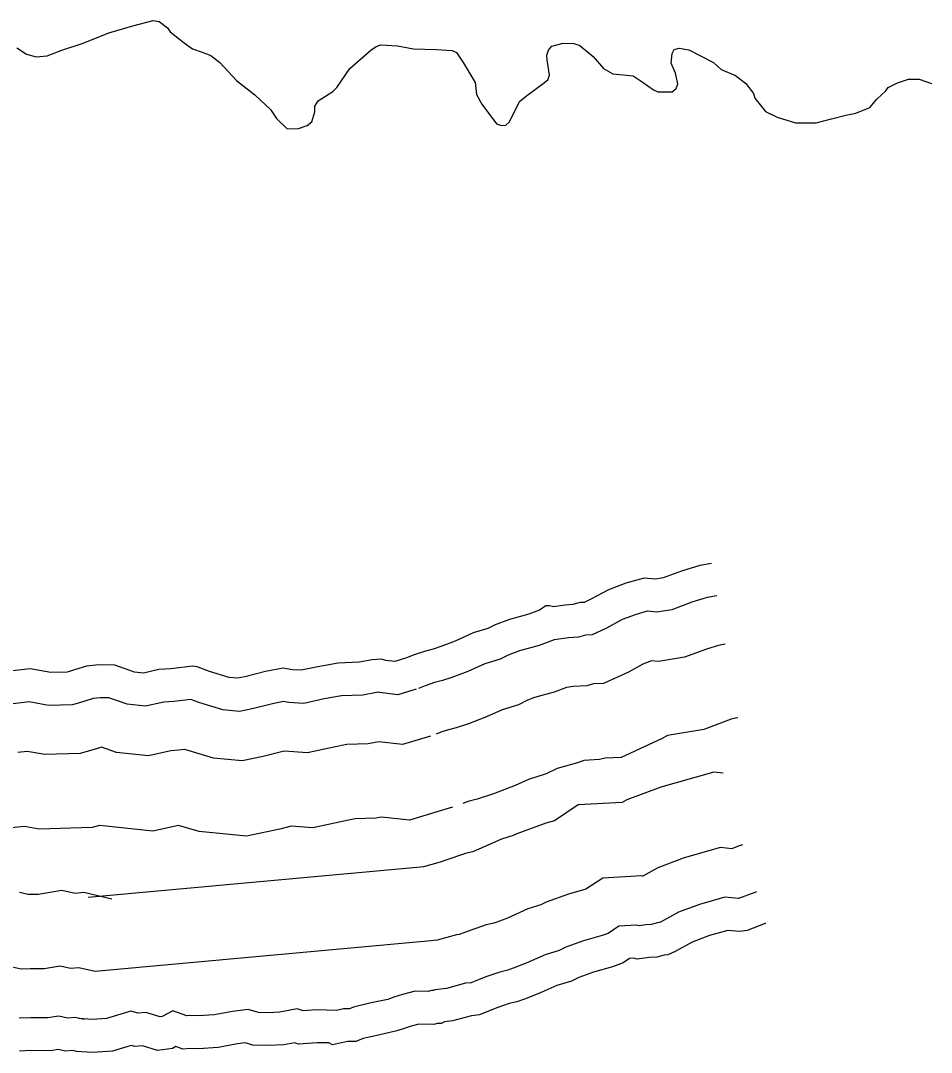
# Model space of a CAD drawing. Extents: x 5197761 to 5514561, y 1890130 to 2080942.
# Drawn here: x 5489085 to 5490770, y 2001516 to 2003425 of the extents above; entities that cross this region are included whole.
import ezdxf

# ---------------------------------------------------------------- set-up
doc = ezdxf.new("R2010")
doc.units = 0
for name, color, linetype in [('Exist Hydrographic Buffer Line', 7, 'Continuous'), ('Exist Hydrographic Creek Single Shore', 7, 'Continuous'), ('Exist Hydrographic River Shore', 7, 'Continuous')]:
    doc.layers.add(name, color=color, linetype=linetype)

msp = doc.modelspace()

# ---------------------------------------------------------------- linework, layer by layer
at = {"layer": 'Exist Hydrographic Buffer Line'}
for points in [[(5490373.2, 2002360.7), (5490355.2, 2002357.6), (5490326.9, 2002349.2), (5490289.7, 2002335.3), (5490261.8, 2002330.7), (5490243.9, 2002332.4), (5490223.7, 2002326.7), (5490197.8, 2002317), (5490168.6, 2002301), (5490142.1, 2002288.6), (5490130.1, 2002288.2), (5490117.2, 2002284.4), (5490098.5, 2002283.4), (5490072.2, 2002279.7), (5490044, 2002269.1), (5490008.2, 2002259.2), (5489986.8, 2002251.4), (5489972.1, 2002244), (5489943.6, 2002235.2), (5489912.3, 2002221.1), (5489882.7, 2002209.8), (5489865.4, 2002204), (5489850.9, 2002200.4), (5489833.6, 2002194.6), (5489820.9, 2002189.7)], [(5490388.5, 2002271.3), (5490375.9, 2002269.1), (5490355.8, 2002263.1), (5490313.3, 2002247.2), (5490265, 2002239.2), (5490252, 2002240.5), (5490251.9, 2002240.4), (5490235.8, 2002234.4), (5490209.7, 2002220), (5490163.6, 2002198.5), (5490144.6, 2002197.9), (5490132.7, 2002194.4), (5490107.2, 2002193), (5490094.7, 2002191.3), (5490072.2, 2002182.7), (5490035.9, 2002172.7), (5490022.8, 2002167.9), (5490006, 2002159.5), (5489975.7, 2002150.2), (5489947.1, 2002137.3), (5489913.4, 2002124.4), (5489890.8, 2002116.8), (5489876.3, 2002113.2), (5489864.4, 2002109.2), (5489853.5, 2002105)], [(5489816.8, 2002188.3), (5489783.1, 2002177.9), (5489749.1, 2002181.8), (5489746.9, 2002182.4), (5489743.6, 2002182.1), (5489717.9, 2002177.4), (5489678.8, 2002176), (5489646.7, 2002170.1), (5489608.8, 2002161.9), (5489581.1, 2002163.7), (5489571.5, 2002165.2), (5489551.1, 2002161.4), (5489513.5, 2002152), (5489489.9, 2002147.1), (5489459.4, 2002150), (5489414.5, 2002163.5), (5489400, 2002169.1), (5489368.7, 2002165.6), (5489349.7, 2002164.3), (5489315.9, 2002156.6), (5489282.4, 2002160.2), (5489248.4, 2002172.1), (5489233, 2002172.4), (5489219.1, 2002170.8), (5489201.9, 2002165.7), (5489180.9, 2002159.5), (5489136.6, 2002158), (5489100.6, 2002164.6), (5489071, 2002161.4)], [(5490411.7, 2002135.5), (5490407.3, 2002134.8), (5490399.7, 2002132.5), (5490348.9, 2002113.6), (5490281.6, 2002102.4), (5490272, 2002097.1), (5490196.3, 2002061.8), (5490166.6, 2002060.8), (5490156.2, 2002057.8), (5490126.7, 2002056.2), (5490115, 2002051.7), (5490077.8, 2002041.4), (5490077.4, 2002041.3), (5490057.5, 2002031.3), (5490024.4, 2002021.1), (5490000, 2002010.1), (5489960, 2001994.8), (5489929.5, 2001984.5), (5489914.8, 2001980.9), (5489911.1, 2001979.7), (5489903.1, 2001976.6)], [(5489843.4, 2002101.5), (5489791.7, 2002085.7), (5489747.7, 2002090.6), (5489727.7, 2002087), (5489688.7, 2002085.6), (5489664.5, 2002081.2), (5489615.5, 2002070.6), (5489573.5, 2002073.3), (5489570.3, 2002072.7), (5489533.7, 2002063.6), (5489495, 2002055.5), (5489441.9, 2002060.5), (5489388.7, 2002076.5), (5489376.8, 2002075.2), (5489362.9, 2002074.3), (5489321.3, 2002064.8), (5489262.3, 2002071.1), (5489234.8, 2002080.8), (5489227.5, 2002078.7), (5489195.3, 2002069.2), (5489129.8, 2002067.1), (5489097.3, 2002073), (5489080.1, 2002071.1)], [(5490384.4, 2002032.8), (5490367.2, 2002034.5), (5490269.6, 2002007.2), (5490206.2, 2001983.3), (5490197.9, 2001978.8), (5490116.6, 2001973.9), (5490072.9, 2001944.9), (5490056.4, 2001940.3), (5490002.9, 2001920.8), (5489996.1, 2001917.4), (5489974.8, 2001910.9), (5489932.8, 2001892), (5489921.1, 2001887.5), (5489907.8, 2001884.2), (5489869.8, 2001871.4), (5489861.1, 2001868.1), (5489830.3, 2001859.5), (5489824.6, 2001858.9), (5489210.2, 2001802.7)], [(5489883.7, 2001969.9), (5489804.7, 2001945.6), (5489752.4, 2001951.5), (5489742.4, 2001949.7), (5489703.7, 2001948.4), (5489691.4, 2001946.1), (5489625.8, 2001931.9), (5489585.4, 2001934.6), (5489564.3, 2001929.3), (5489502.7, 2001916.5), (5489415.4, 2001924.7), (5489377, 2001936.2), (5489329.4, 2001925.4), (5489231.8, 2001935.9), (5489231.1, 2001936.2), (5489217.3, 2001932.1), (5489119.6, 2001928.9), (5489092.3, 2001933.9), (5489035.8, 2001928.7)], [(5490420.3, 2001899.9), (5490414.3, 2001898.1), (5490400.6, 2001893), (5490379.6, 2001895), (5490312.5, 2001876.2), (5490263.8, 2001857.9), (5490235.9, 2001842.5), (5490235.9, 2001842.5), (5490235.7, 2001842.5), (5490234, 2001843), (5490161.9, 2001838.7), (5490130.8, 2001818), (5490098.4, 2001809), (5490057.5, 2001794.2), (5490047.6, 2001789.2), (5490023.5, 2001781.8), (5489985.7, 2001764.7), (5489965.8, 2001757.2), (5489960.7, 2001755.4), (5489946.3, 2001751.9), (5489916.5, 2001741.9), (5489896.2, 2001734), (5489891.4, 2001733.6), (5489855.9, 2001723.7), (5489837.9, 2001721.9), (5489222.7, 2001665.6)], [(5489253.7, 2001799.8), (5489202.1, 2001811.7), (5489185.9, 2001810.2), (5489161.3, 2001815.5), (5489117.7, 2001808.4), (5489100.7, 2001808.5), (5489099.3, 2001808.4), (5489083, 2001812.2)], [(5490446.3, 2001812.9), (5490443.2, 2001812), (5490413.2, 2001800.8), (5490412.4, 2001800.7), (5490387.8, 2001803.1), (5490340.7, 2001789.9), (5490301.8, 2001775.3), (5490268.6, 2001757), (5490268.2, 2001756.8), (5490265.6, 2001756.7), (5490251.3, 2001752.5), (5490241.6, 2001752), (5490229.5, 2001750.3), (5490224.8, 2001751.6), (5490191.7, 2001749.6), (5490171.7, 2001736.3), (5490161.1, 2001732.3), (5490126.1, 2001722.6), (5490093.5, 2001710.7), (5490081.5, 2001704.7), (5490055.5, 2001696.7), (5490020.5, 2001680.9), (5489996.5, 2001671.8), (5489986.2, 2001668.3), (5489971.7, 2001664.7), (5489947.3, 2001656.5), (5489923.9, 2001647.5), (5489918.4, 2001645), (5489907.9, 2001644), (5489872.7, 2001634.2), (5489851.5, 2001632.1), (5489849, 2001630.8), (5489845.3, 2001630.9), (5489839, 2001628.5), (5489814.7, 2001629.3), (5489791.3, 2001623), (5489775.6, 2001618.3), (5489764.2, 2001614.1), (5489733.6, 2001607.5), (5489701, 2001599.8), (5489693.3, 2001596.8), (5489682.6, 2001596.6), (5489669.6, 2001593.9), (5489669.4, 2001593.9), (5489632.3, 2001594.7), (5489607.5, 2001593.1), (5489596.6, 2001596.8), (5489564.8, 2001590.4), (5489542.5, 2001589.4), (5489524.8, 2001589.8), (5489506.2, 2001595.7), (5489477.2, 2001592), (5489442.8, 2001585.7), (5489413.8, 2001583.6), (5489398.2, 2001584.5), (5489392.7, 2001583.9), (5489366.7, 2001593), (5489346.9, 2001582.2), (5489343.3, 2001581.7), (5489316.9, 2001589.7), (5489302.2, 2001588.5), (5489288.9, 2001592.3), (5489243.9, 2001578.8), (5489217.7, 2001577), (5489192.6, 2001578.6)], [(5489222.7, 2001665.6), (5489192.5, 2001672.6), (5489177.5, 2001671.2), (5489158, 2001675.4), (5489128.4, 2001670.6), (5489102.5, 2001670.8), (5489085.9, 2001670.2), (5489069.5, 2001674)], [(5489202.4, 2001577.2), (5489186.2, 2001580.9), (5489172, 2001579.7), (5489155.8, 2001583.1), (5489135.5, 2001579.8), (5489103.7, 2001580), (5489082.5, 2001579.3)]]:
    msp.add_lwpolyline(points, dxfattribs=at)
at = {"layer": 'Exist Hydrographic Creek Single Shore'}
msp.add_lwpolyline([(5489078.1, 2003375.3), (5489095.8, 2003363.1), (5489113.6, 2003358.4), (5489134.1, 2003360.2), (5489161, 2003370.7), (5489201, 2003383.6), (5489248.3, 2003402.8), (5489292.6, 2003415.8), (5489330.2, 2003425.4), (5489341.2, 2003423.9), (5489356.8, 2003412.3), (5489361.5, 2003404.9), (5489387.6, 2003384.1), (5489402.7, 2003373.2), (5489420.6, 2003367.2), (5489437, 2003360.8), (5489453.6, 2003347.6), (5489484.6, 2003314.9), (5489518.6, 2003287.9), (5489547.1, 2003261.2), (5489558.4, 2003244.4), (5489578.3, 2003225.1), (5489598.8, 2003225.5), (5489615.4, 2003231.2), (5489623.6, 2003237.9), (5489629.5, 2003256.9), (5489629.1, 2003267.2), (5489635.5, 2003277.1), (5489662.8, 2003294.3), (5489670.3, 2003301.4), (5489693.9, 2003337.1), (5489732.9, 2003370.7), (5489742.7, 2003377.6), (5489751.1, 2003380.3), (5489782.3, 2003378.7), (5489812, 2003373.3), (5489854.5, 2003372.1), (5489883.2, 2003369.9), (5489891.4, 2003366.7), (5489903.5, 2003347.8), (5489926, 2003310.8), (5489928.1, 2003288.9), (5489938.1, 2003270.6), (5489965.6, 2003234.5), (5489974.4, 2003231.3), (5489982.8, 2003231.7), (5489989.4, 2003238.1), (5490007.7, 2003275.6), (5490021, 2003286.5), (5490051.7, 2003309.2), (5490060.6, 2003315.8), (5490063.2, 2003324.4), (5490059.1, 2003353), (5490058.3, 2003361.4), (5490061.4, 2003370.9), (5490067.9, 2003377.9), (5490088.9, 2003383.6), (5490108.7, 2003382.9), (5490119.6, 2003379.6), (5490144.2, 2003358.8), (5490163.3, 2003336.5), (5490180.5, 2003327.2), (5490218.2, 2003323.3), (5490234.6, 2003312), (5490256, 2003297.2), (5490263.8, 2003293.8), (5490290.6, 2003293.5), (5490297.6, 2003299.5), (5490300.9, 2003308.3), (5490296.4, 2003328.2), (5490288.4, 2003346.7), (5490290.2, 2003364.6), (5490294.1, 2003372), (5490303.3, 2003374.5), (5490321, 2003371.5), (5490366.9, 2003348), (5490380.8, 2003335.2), (5490407.5, 2003323.6), (5490426.8, 2003309.2), (5490440.9, 2003290.6), (5490443, 2003282), (5490462.9, 2003257.5), (5490484.6, 2003246.5), (5490518.8, 2003236.5), (5490557, 2003236.1), (5490584.9, 2003243.8), (5490611.5, 2003250.5), (5490630, 2003254.2), (5490656.2, 2003264.5), (5490669.1, 2003280.3), (5490684.9, 2003294.6), (5490689.9, 2003301.8), (5490707.5, 2003310.5), (5490727.4, 2003316.9), (5490747.5, 2003317.3), (5490769.8, 2003308.9)], dxfattribs=at)
at = {"layer": 'Exist Hydrographic River Shore'}
for points in [[(5490362.9, 2002420.6), (5490341.3, 2002416.9), (5490307.6, 2002406.8), (5490274, 2002394.3), (5490259.7, 2002391.9), (5490238.4, 2002393.9), (5490204.8, 2002384.5), (5490172.4, 2002372.3), (5490141.2, 2002355.2), (5490127.7, 2002348.9), (5490120.4, 2002348.7), (5490106.8, 2002344.7), (5490092.6, 2002343.9), (5490070.8, 2002340.9), (5490063.7, 2002342.7), (5490056.8, 2002342.3), (5490044.7, 2002334.3), (5490025.1, 2002326.9), (5489989.7, 2002317.1), (5489962.7, 2002307.3), (5489949.4, 2002300.6), (5489922.1, 2002292.2), (5489888.9, 2002277.2), (5489862.1, 2002267), (5489848.3, 2002262.3), (5489833.9, 2002258.8), (5489813, 2002251.7), (5489799, 2002246.3)], [(5489799, 2002246.3), (5489777.4, 2002239.7), (5489760.6, 2002241.6), (5489752.4, 2002243.9), (5489735.5, 2002242.3), (5489711.4, 2002238), (5489672.2, 2002236.6), (5489634.8, 2002229.7), (5489604.2, 2002223.1), (5489587.7, 2002224.2), (5489570.6, 2002226.8), (5489538.3, 2002220.8), (5489500, 2002211.3), (5489486.5, 2002208.5), (5489471.1, 2002209.9), (5489434.3, 2002221), (5489411.5, 2002229.8), (5489403.2, 2002230.6), (5489363.2, 2002226.1), (5489340.9, 2002224.6), (5489312.3, 2002218.1), (5489295.9, 2002219.9), (5489259.2, 2002232.7), (5489230, 2002233.2), (5489207, 2002230.5), (5489184.8, 2002224), (5489171.1, 2002220), (5489141.1, 2002219), (5489102.8, 2002226), (5489064.8, 2002221.8)], [(5490463.7, 2001754.7), (5490462.5, 2001754.4), (5490428.9, 2001741.9), (5490414.6, 2001739.5), (5490393.3, 2001741.5), (5490359.7, 2001732.1), (5490327.3, 2001719.9), (5490296.1, 2001702.8), (5490282.6, 2001696.5), (5490275.3, 2001696.3), (5490261.7, 2001692.3), (5490247.5, 2001691.5), (5490225.6, 2001688.4), (5490218.6, 2001690.3), (5490211.7, 2001689.9), (5490199.6, 2001681.9), (5490180, 2001674.5), (5490144.6, 2001664.6), (5490117.6, 2001654.8), (5490104.3, 2001648.1), (5490077, 2001639.8), (5490043.8, 2001624.8), (5490017, 2001614.6), (5490003.2, 2001609.9), (5489988.7, 2001606.3), (5489967.9, 2001599.3), (5489947.4, 2001591.4), (5489934.1, 2001585.4), (5489918.9, 2001584), (5489884, 2001574.3), (5489869, 2001572.8), (5489862.9, 2001569.6), (5489855.9, 2001569.8), (5489849.5, 2001567.4), (5489821.7, 2001568.3), (5489807.8, 2001564.5), (5489794.8, 2001560.6), (5489781.3, 2001555.7), (5489747, 2001548.2), (5489718.9, 2001541.6), (5489705.1, 2001536.3), (5489689.6, 2001536), (5489662, 2001530.2), (5489655.1, 2001533.5), (5489633.7, 2001533.9), (5489599.4, 2001531.6), (5489592.6, 2001534), (5489572.2, 2001529.9), (5489543.1, 2001528.6), (5489514.7, 2001529.3), (5489500.5, 2001533.8), (5489486.5, 2001532), (5489450.5, 2001525.4), (5489414.4, 2001522.7), (5489399.5, 2001523.5), (5489385.3, 2001522.2), (5489372.2, 2001526.8), (5489366.1, 2001523.4), (5489338.1, 2001519.8), (5489310.3, 2001528.2), (5489296.2, 2001527.1), (5489289.4, 2001529), (5489254.8, 2001518.6), (5489217.8, 2001516.1), (5489188.7, 2001518)], [(5489188.7, 2001518), (5489182, 2001519.6), (5489168.3, 2001518.4), (5489154.3, 2001521.3), (5489140.2, 2001519), (5489104.5, 2001519.3), (5489083.1, 2001518.6)]]:
    msp.add_lwpolyline(points, dxfattribs=at)

doc.saveas('drawing.dxf')
